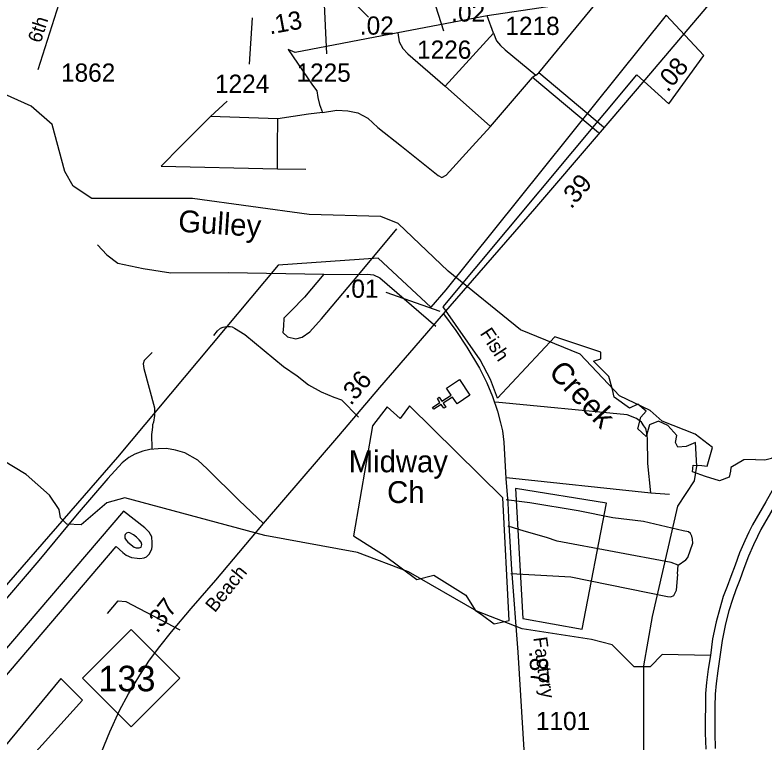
# Model space of a CAD drawing. Extents: x 2104537 to 2336408, y 34176 to 229611.
# Drawn here: x 2281169 to 2286305, y 66551 to 71538 of the extents above; entities that cross this region are included whole.
import ezdxf

# ---------------------------------------------------------------- set-up
doc = ezdxf.new("R2010")
doc.units = 0
for name, color, linetype in [('Exist Aviation Commercial or Municipal Perimeter Paved', 7, 'Continuous'), ('Exist Boundary Political City Limit New', 7, 'Continuous'), ('Exist Boundary Political City Limit New Hole', 7, 'Continuous'), ('Exist Cultural Church CELL', 7, 'Continuous'), ('Exist Cultural Church Label', 7, 'Continuous'), ('Exist Hydrographic Buffer Line', 7, 'Continuous'), ('Exist Hydrographic Creek Single Shore', 7, 'Continuous'), ('Exist Hydrographic Misc Water Feature', 7, 'Continuous'), ('Exist Hydrographic River Shore', 7, 'Continuous'), ('Exist Road Non-System Type 51', 7, 'Continuous'), ('Exist Road Primary NC Attributed', 7, 'Continuous'), ('Exist Road Primary NC Label', 7, 'Continuous'), ('Exist Road Primary NC Mileage Hundredths English Label', 7, 'Continuous'), ('Exist Road Primary NC Shield CELL', 7, 'Continuous'), ('Exist Road Primary NC Shield Number Label', 7, 'Continuous'), ('Exist Road Secondary Mileage Hundredths English Label', 7, 'Continuous'), ('Exist Road Secondary Type 51 Attributed', 7, 'Continuous'), ('Exist Road Secondary Type 51 Label', 7, 'Continuous'), ('Exist Road Secondary Type 51 Number Label', 7, 'Continuous'), ('Map Preparation Boundary City Limit Buffer Line', 7, 'Continuous'), ('Old_Level_32', 7, 'Continuous')]:
    doc.layers.add(name, color=color, linetype=linetype)

msp = doc.modelspace()

# ---------------------------------------------------------------- linework, layer by layer
at = {"layer": 'Exist Aviation Commercial or Municipal Perimeter Paved'}
for points in [[(2280771, 66616.7), (2281142.7, 66295.6), (2281632.2, 66838.3), (2281483.7, 66986.9), (2281045.9, 66461.5), (2280805.9, 66656), (2281863.2, 67891.8), (2281908.7, 67850.9), (2281932.3, 67832.4), (2281967.7, 67815.6), (2282005.7, 67811), (2282025.6, 67808.6), (2282055.9, 67813.9), (2282069.8, 67821.9), (2282090.2, 67839.2), (2282106.9, 67873), (2282109.3, 67894.9), (2282109.7, 67916.9), (2282108.5, 67958.9), (2282089.2, 67991.4), (2282059.9, 68019.9), (2281914.1, 68134.5), (2279293.7, 65067.5)], [(2282021.1, 67882.5), (2282033.4, 67888.5), (2282037.5, 67896.3), (2282039.6, 67906.4), (2282034, 67922.3), (2282020.2, 67938.6), (2282002.5, 67955), (2281980.9, 67971.5), (2281957.2, 67985.7), (2281945.1, 67987.9), (2281933.2, 67984.2), (2281924.8, 67974.6), (2281922.7, 67968.4), (2281922.4, 67948.4), (2281930.3, 67934.4), (2281941.9, 67922.1), (2281985.2, 67887.5), (2281999.2, 67882.9), (2282021.1, 67882.5)]]:
    msp.add_lwpolyline(points, dxfattribs=at)
at = {"layer": 'Exist Boundary Political City Limit New'}
msp.add_lwpolyline([(2285482, 66443.3), (2285482, 67074.5), (2285539.8, 67411.2), (2285713.5, 68168.6), (2285829.2, 68342.2), (2285845, 68442.2), (2285834.5, 68605.2), (2285771.5, 68578.9), (2285713.5, 68573.7), (2285697.8, 68605.2), (2285708.2, 68652.6), (2285645, 68720.9), (2285582, 68752.5), (2285518.8, 68726.2), (2285497.8, 68647.3), (2285439.8, 68699.9), (2285461, 68778.8), (2285497.8, 68820.9), (2285439.8, 68868.2), (2285382, 68841.9), (2285276.8, 68915.6), (2285266.2, 68968.2), (2285240, 69057.6), (2285134.8, 69162.8), (2285187.2, 69178.6), (2285187.2, 69225.9), (2284871.5, 69331.1), (2284476.8, 68910.3), (2284429.5, 69036.5), (2284358.2, 69172.9), (2284105.2, 69535.9), (2285434.2, 71127), (2285653.2, 70927), (2285891.5, 71260.3), (2285634.2, 71536.4), (2284124.5, 69653.5), (2284021.2, 69533), (2283659.2, 69868.8), (2282974.5, 69821.4), (2281872, 68504), (2280984.8, 67488)], dxfattribs=at)
at = {"layer": 'Exist Boundary Political City Limit New Hole'}
for points in [[(2283620.5, 68719.1), (2283490, 67964.3), (2283627.8, 67877.2), (2283700.5, 67833.7), (2283925.5, 67666.8), (2284041.8, 67695.8), (2284259.5, 67557.9), (2284325, 67456.3), (2284375.8, 67420), (2284455.5, 67362), (2284557.2, 67383.7), (2284513.8, 68225.6), (2283874.8, 68857), (2283809.2, 68769.9), (2283722.2, 68849.7), (2283620.5, 68719.1)], [(2285225.2, 68189.3), (2284600.8, 68290.9), (2284651.5, 67398.2), (2285058.2, 67325.7), (2285225.2, 68189.3)]]:
    msp.add_lwpolyline(points, dxfattribs=at)
at = {"layer": 'Exist Cultural Church CELL'}
msp.add_lwpolyline([(2284200.3, 68870.1), (2284168.6, 68917.4), (2284105.3, 68875.2), (2284123, 68848.6), (2284109.7, 68839.7), (2284092, 68866.3), (2284041.9, 68833), (2284033, 68846.3), (2284083.1, 68879.7), (2284065.4, 68906.3), (2284078.7, 68915.2), (2284096.4, 68888.5), (2284159.8, 68930.7), (2284127.9, 68978.8), (2284216.5, 69037.8), (2284288.9, 68929.1)], close=True, dxfattribs=at)
at = {"layer": 'Exist Hydrographic Buffer Line'}
for points in [[(2286640, 68612.7), (2286593.8, 68543.6), (2286547.5, 68474.7), (2286525.3, 68437.4), (2286488.3, 68370), (2286373.9, 68166), (2286283.9, 68008.8), (2286259.6, 67960.9), (2286233.1, 67904.2), (2286198.8, 67824.8), (2286167.9, 67740.6), (2286138.7, 67663.1), (2286112.8, 67594.7), (2286088.1, 67529.1), (2286064.6, 67450.5), (2286041.8, 67360.6), (2286017.7, 67248.4), (2286003, 67135.6)], [(2286003, 67135.6), (2285987.7, 67040.3), (2285976.8, 66952.5), (2285970, 66879.8), (2285968.7, 66793.7), (2285967.3, 66705.3), (2285968.1, 66612.3), (2285971.3, 66505.6)]]:
    msp.add_lwpolyline(points, dxfattribs=at)
at = {"layer": 'Exist Hydrographic Creek Single Shore'}
for points in [[(2286247.7, 68488.6), (2286166.7, 68486.7), (2286078.7, 68434.4), (2286074.4, 68409.6), (2286066.8, 68366.5), (2286000.8, 68342.3), (2285904.6, 68371.9), (2285814.2, 68403.5), (2285820.1, 68449.4), (2285878.2, 68447.7), (2285916.3, 68443.8), (2285951, 68571.1), (2285833.9, 68661.9), (2285607.9, 68751.5), (2285523.8, 68825.4), (2285314.9, 68924.5), (2285044.8, 69211.7), (2284636, 69377), (2284140, 69780.2), (2283795.9, 70108.2), (2283678.8, 70156.4), (2283186.9, 70169.2), (2282385.9, 70279.7), (2281694.9, 70279.8), (2281568.8, 70364.2), (2281509.7, 70463.8), (2281423.8, 70786.9), (2281280.9, 70911), (2281096.8, 70993.3)], [(2286247.7, 68488.6), (2286311.2, 68487.2), (2286357.2, 68497.4), (2286399.2, 68515.5), (2286445.4, 68509.7), (2286470, 68471.2)]]:
    msp.add_lwpolyline(points, dxfattribs=at)
at = {"layer": 'Exist Hydrographic Misc Water Feature'}
msp.add_lwpolyline([(2285938, 67145.1), (2285605.9, 67150.8), (2285523.8, 67067.1), (2285415, 67065.9), (2285263.8, 67216.5), (2285121.9, 67255.2), (2284646.8, 67326.7), (2284336.8, 67447.4), (2283867.8, 67718.8), (2283516.8, 67850.3), (2282882.8, 67967.4), (2281922.9, 68225.2), (2281797.8, 68191.6), (2281623.8, 68040.7), (2281523.9, 68045.9), (2281481.9, 68089.4), (2281472.8, 68145.3), (2281405.8, 68245), (2281245.8, 68385.9), (2280918.8, 68582.4)], dxfattribs=at)
at = {"layer": 'Exist Hydrographic River Shore'}
for points in [[(2286586.6, 68650.7), (2286539.3, 68580.1), (2286492, 68509.8), (2286468.3, 68470), (2286430.9, 68401.8), (2286316.8, 68198.3), (2286226.2, 68040), (2286200.6, 67989.6), (2286173.2, 67931.1), (2286137.9, 67849.1), (2286106.4, 67763.4), (2286077.3, 67686.3), (2286051.4, 67617.9), (2286025.9, 67550.1), (2286001.3, 67467.9), (2285977.9, 67375.6), (2285953, 67259.6), (2285938, 67145.1)], [(2285938, 67145.1), (2285922.8, 67049.6), (2285911.5, 66959.6), (2285904.5, 66883.3), (2285903.1, 66794.8), (2285901.7, 66705.6), (2285902.5, 66611.1), (2285905.7, 66502.8)]]:
    msp.add_lwpolyline(points, dxfattribs=at)
at = {"layer": 'Exist Road Non-System Type 51'}
for p, q in [((2284406.7, 71532.3), (2283793.6, 71415.4)), ((2284449.1, 71412.9), (2284406.7, 71532.3)), ((2284117.7, 71049.7), (2284449.1, 71412.9)), ((2284740, 71125), (2284761.4, 71141.3)), ((2285203.9, 70769.1), (2284761.4, 71141.3)), ((2284430.2, 70773.7), (2284718.7, 71108.4)), ((2284740, 71125), (2284718.7, 71108.4)), ((2285170.8, 70729.7), (2284718.7, 71108.4)), ((2284430.2, 70773.7), (2284117.7, 71049.7)), ((2282509.9, 70840.8), (2282623.8, 70946.5)), ((2282509.9, 70840.8), (2282307.2, 70637.4)), ((2282971.5, 70826), (2282509.9, 70840.8)), ((2282970, 70637.4), (2282971.5, 70826)), ((2284306.8, 70637.4), (2284430.2, 70773.7)), ((2282968.8, 70482), (2282970, 70637.4)), ((2282968.8, 70482), (2283162.7, 70480.2)), ((2283525.8, 69758), (2283787.7, 70071.8)), ((2283286.7, 69760.4), (2283525.8, 69758)), ((2284539.8, 68364.3), (2285529.7, 68259.3)), ((2285529.7, 68259.3), (2285657.5, 68250.6))]:
    msp.add_line(p, q, dxfattribs=at)
for points in [[(2284761.4, 71141.3), (2285176, 71647.7), (2284406.7, 71532.3)], [(2283793.6, 71415.4), (2283089.6, 71280.2), (2283041.2, 71300.6), (2283209.8, 71055.3), (2283239.2, 71016.7), (2283246.3, 70972.6), (2283257.5, 70924.5), (2283278.4, 70868)], [(2283793.6, 71415.4), (2283803.8, 71354.2), (2283829.3, 71308.2), (2283863.7, 71270.8), (2284117.7, 71049.7)], [(2284449.1, 71412.9), (2284471.3, 71359.1), (2284498.9, 71328.4), (2284530.2, 71298), (2284740, 71125)], [(2283278.4, 70868), (2283376.4, 70884.2), (2283452.5, 70880.8), (2283520.1, 70867.3), (2283589.6, 70829.9), (2283658.2, 70766.6), (2283819.5, 70637.4)], [(2283278.4, 70868), (2283182.1, 70857.7), (2282971.5, 70826)], [(2282307.2, 70637.4), (2282171.5, 70501.2), (2282968.8, 70482)], [(2283819.5, 70637.4), (2284069.8, 70436.9), (2284095.4, 70422.3), (2284125.9, 70437.8), (2284306.8, 70637.4)], [(2281735, 69961.8), (2281798.7, 69892.8), (2281875.2, 69834.5), (2282047.5, 69798), (2282238, 69770.1), (2282633.7, 69771.3), (2283286.7, 69760.4)], [(2283286.7, 69760.4), (2283154.4, 69602.5), (2283063.3, 69509), (2283012.4, 69459.2), (2283011.2, 69402.2), (2283006.3, 69359.7), (2283036.6, 69329.3), (2283093.7, 69317.2), (2283138.6, 69326.9), (2283190.8, 69363.3), (2283269.7, 69453.2), (2283525.8, 69758)], [(2283525.8, 69758), (2283586.4, 69759.2), (2283627.7, 69754.3), (2283670.2, 69734.7), (2284055.9, 69403.2)], [(2282532, 69340.3), (2282557.5, 69372), (2282577.9, 69389.6), (2282596.1, 69397.5), (2282620.1, 69400.9), (2282644.3, 69400.5), (2282658.1, 69398.2), (2282674, 69389.7), (2282745, 69346.4), (2283010.7, 69127.4), (2283103.6, 69061.7), (2283182.5, 69000.1), (2283269.5, 68952.5), (2283354.7, 68916.8), (2283408.5, 68897.7), (2283524, 68779.7)], [(2282108.9, 69222.8), (2282053.7, 69167.7), (2282047.3, 69143.9), (2282052.7, 69114), (2282125.5, 68842.6), (2282126.5, 68790.4), (2282117.7, 68744.7), (2282113, 68727.4)], [(2285481.5, 68720.5), (2285465.2, 68744.4), (2285431.6, 68769), (2285366.1, 68794.2), (2284463.8, 68881.7)], [(2282113, 68727.4), (2282111.8, 68712.5), (2282110.6, 68692.8), (2282104.3, 68660.3), (2282108.1, 68564.9)], [(2285529.7, 68259.3), (2285507.7, 68461.5), (2285505.1, 68633.8), (2285501.5, 68669.6), (2285494.2, 68701.9), (2285481.5, 68720.5)], [(2282873, 68048.8), (2282706.5, 68207.4), (2282487.7, 68423.7), (2282423, 68483.3), (2282333.7, 68535.1), (2282270.2, 68553.3), (2282208.1, 68563.6), (2282149.8, 68562.3), (2282094.2, 68558.4), (2282046.3, 68545.5), (2281991.9, 68526.1), (2281949.2, 68501.5), (2281903.8, 68466.5), (2281806.7, 68357.7), (2281595.6, 68112.9), (2281331.5, 67795.7), (2281022, 67434.2)], [(2285716, 67763.7), (2285768.9, 67800.8), (2285783.3, 67816.6), (2285817, 67915.6), (2285815.6, 67941.9), (2285810, 67962), (2285802.2, 67980.2), (2285786.7, 67992.3), (2285750.7, 67998.9), (2285478.1, 68064.2), (2285268.6, 68088.2), (2285031.4, 68136.7), (2284698.5, 68191.3), (2284537.8, 68213)], [(2285716, 67763.7), (2285668.5, 67782.7), (2284887.6, 67927.6), (2284814, 67954.9), (2284661, 67997.8), (2284550.1, 68030.9)], [(2284569.8, 67706.1), (2284980.7, 67684), (2285644, 67549.3), (2285665.9, 67546.9), (2285686.1, 67556.3), (2285704.9, 67592), (2285714.8, 67699.8), (2285712.9, 67703.7), (2285716, 67763.7)], [(2281804.5, 67433), (2281876.1, 67519.5), (2281928.1, 67514.6), (2282298.3, 67319.5)]]:
    msp.add_lwpolyline(points, dxfattribs=at)
at = {"layer": 'Exist Road Primary NC Attributed'}
for points in [[(2284106.4, 69488.2), (2284732.6, 70207.7), (2285169.2, 70717.9), (2285490.9, 71092.5), (2286182.4, 71912.1)], [(2282873, 68048.8), (2283388.8, 68651.7), (2283671.1, 68982), (2283949.4, 69305.8), (2284106.4, 69488.2)], [(2281762.2, 66482.3), (2281819.4, 66621.5), (2281886.7, 66766.6), (2281947.9, 66881.1), (2282024.2, 67010.6), (2282091.6, 67112.9), (2282161.5, 67206.2), (2282241.7, 67305.9), (2282377.7, 67467.8), (2282546, 67662.1), (2282789.4, 67948.4), (2282873, 68048.8)]]:
    msp.add_lwpolyline(points, dxfattribs=at)
at = {"layer": 'Exist Road Primary NC Mileage Hundredths English Label'}
msp.add_line((2284084.6, 69504.6), (2283713.1, 69634.4), dxfattribs=at)
at = {"layer": 'Exist Road Primary NC Shield CELL'}
msp.add_lwpolyline([(2281632.6, 66988.7), (2281965.6, 67321.7), (2282298.6, 66988.7), (2281965.6, 66655.7)], close=True, dxfattribs=at)
at = {"layer": 'Exist Road Secondary Mileage Hundredths English Label'}
msp.add_line((2283408.5, 71707.9), (2283593.8, 71522.6), dxfattribs=at)
at = {"layer": 'Exist Road Secondary Type 51 Attributed'}
for points in [[(2281741, 72537.7), (2281534.6, 71818.1), (2281325.2, 71161.2)], [(2284106.4, 69488.2), (2284191.1, 69374.6), (2284267, 69259.6), (2284355, 69115.2), (2284403.9, 69014.9), (2284443.1, 68921.9), (2284477.3, 68819.1), (2284499.3, 68740.8), (2284511.5, 68684.6), (2284521.2, 68608.1), (2284535.5, 68357.5), (2284547.6, 68190.6), (2284555.3, 68041.6), (2284573.5, 67734.7), (2284616.8, 67166.8), (2284661.4, 66460.4), (2284687.8, 66067.3), (2284724.7, 65585.1), (2284732.1, 65193.8), (2284726.8, 65032.4), (2284725.3, 65008)]]:
    msp.add_lwpolyline(points, dxfattribs=at)
at = {"layer": 'Exist Road Secondary Type 51 Number Label'}
for p, q in [((2283967.5, 71875), (2284106.7, 71427.8)), ((2283281.2, 71764.3), (2283304.3, 71271.6)), ((2282794.8, 71517.2), (2282774.9, 71199.2))]:
    msp.add_line(p, q, dxfattribs=at)
at = {"layer": 'Map Preparation Boundary City Limit Buffer Line'}
for points in [[(2285482, 66443.3), (2285482, 67074.5), (2285539.8, 67411.2), (2285713.5, 68168.6), (2285829.2, 68342.2), (2285845, 68442.2), (2285834.5, 68605.2), (2285771.5, 68578.9), (2285713.5, 68573.7), (2285697.8, 68605.2), (2285708.2, 68652.6), (2285645, 68720.9), (2285582, 68752.5), (2285518.8, 68726.2), (2285497.8, 68647.3), (2285439.8, 68699.9), (2285461, 68778.8), (2285497.8, 68820.9), (2285439.8, 68868.2), (2285382, 68841.9), (2285276.8, 68915.6), (2285266.2, 68968.2), (2285240, 69057.6), (2285134.8, 69162.8), (2285187.2, 69178.6), (2285187.2, 69225.9), (2284871.5, 69331.1), (2284476.8, 68910.3), (2284429.5, 69036.5), (2284358.2, 69172.9), (2284105.2, 69535.9), (2285434.2, 71127), (2285653.2, 70927), (2285891.5, 71260.3), (2285634.2, 71536.4), (2284124.5, 69653.5), (2284021.2, 69533), (2283659.2, 69868.8), (2282974.5, 69821.4), (2281872, 68504), (2280984.8, 67488)], [(2283620.5, 68719.1), (2283490, 67964.3), (2283627.8, 67877.2), (2283700.5, 67833.7), (2283925.5, 67666.8), (2284041.8, 67695.8), (2284259.5, 67557.9), (2284325, 67456.3), (2284375.8, 67420), (2284455.5, 67362), (2284557.2, 67383.7), (2284513.8, 68225.6), (2283874.8, 68857), (2283809.2, 68769.9), (2283722.2, 68849.7), (2283620.5, 68719.1)], [(2285225.2, 68189.3), (2284600.8, 68290.9), (2284651.5, 67398.2), (2285058.2, 67325.7), (2285225.2, 68189.3)]]:
    msp.add_lwpolyline(points, dxfattribs=at)

# ---------------------------------------------------------------- texts
at = {"layer": 'Exist Cultural Church Label'}
for s, p in [('Midway', (2283457.7, 68401.2)), ('Ch', (2283720.9, 68190.1))]:
    msp.add_text(s, height=150, dxfattribs=at).set_placement(p)
at = {"layer": 'Exist Road Primary NC Label'}
msp.add_text('Beach', height=95, rotation=50.9524, dxfattribs=at).set_placement((2282539.4, 67434.2))
at = {"layer": 'Exist Road Primary NC Mileage Hundredths English Label'}
for s, rotation, p in [('.08', 49.8421, (2285644.8, 71002.2)), ('.39', 49.4453, (2284982.8, 70202.5)), ('.01', 359.8763, (2283429, 69598.1)), ('.36', 49.4855, (2283472.2, 68854.1)), ('.37', 51.1716, (2282144, 67292))]:
    msp.add_text(s, height=125, rotation=rotation, dxfattribs=at).set_placement(p)
at = {"layer": 'Exist Road Primary NC Shield Number Label'}
msp.add_text('133', height=175, dxfattribs=at).set_placement((2281741.7, 66899))
at = {"layer": 'Exist Road Secondary Mileage Hundredths English Label'}
for s, rotation, p in [('.02', 359.7456, (2284160.1, 71492.5)), ('.13', 10.3901, (2282917.2, 71403.9)), ('.02', 359.7456, (2283533.9, 71403)), ('.87', 273.6048, (2284694.2, 67173.3))]:
    msp.add_text(s, height=125, rotation=rotation, dxfattribs=at).set_placement(p)
at = {"layer": 'Exist Road Secondary Type 51 Label'}
for s, rotation, p in [('6th', 72.1369, (2281345, 71340.4)), ('Fish', 303.2601, (2284354.1, 69353.1)), ('Factory', 277.55, (2284723.2, 67266.6))]:
    msp.add_text(s, height=95, rotation=rotation, dxfattribs=at).set_placement(p)
at = {"layer": 'Exist Road Secondary Type 51 Number Label'}
for s, p in [('1218', (2284532, 71400.5)), ('1226', (2283926.2, 71237.3)), ('1862', (2281484.8, 71079.8)), ('1225', (2283099.6, 71079.8)), ('1224', (2282540.6, 71003.4)), ('1101', (2284741.1, 66632.8))]:
    msp.add_text(s, height=125, dxfattribs=at).set_placement(p)
at = {"layer": 'Old_Level_32'}
for s, rotation, p in [('Gulley', 356.2436, (2282284.9, 70051.3)), ('Creek', 313.233, (2284821.2, 69080.9))]:
    msp.add_text(s, height=150, rotation=rotation, dxfattribs=at).set_placement(p)

doc.saveas('drawing.dxf')
